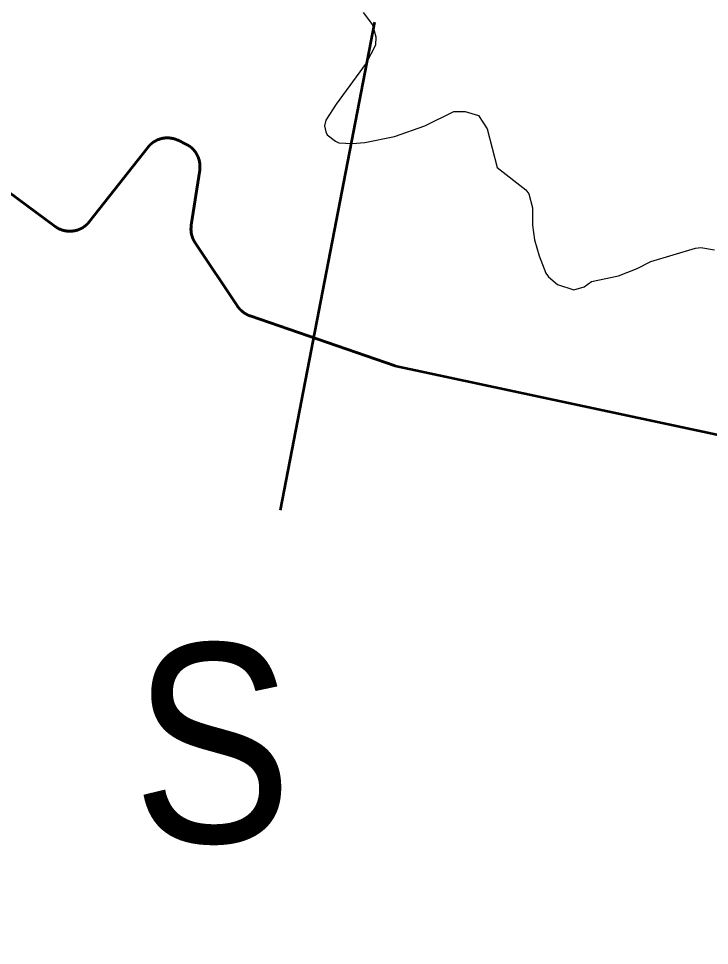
# Model space of a CAD drawing. Extents: x -1643653 to 4543381, y 1624270 to 13878484.
# Drawn here: x 733760 to 736540, y 8953946 to 8957676 of the extents above; entities that cross this region are included whole.
import ezdxf

# ---------------------------------------------------------------- set-up
doc = ezdxf.new("R2010")
doc.units = 0
doc.header["$LTSCALE"] = 200
doc.linetypes.add('MEDIUM_DASHED', pattern=[4.5, 3, -1.5])
for name, color, linetype, lineweight in [('1', 7, 'Continuous', 13), ('24', 7, 'Continuous', 25), ('27', 7, 'Continuous', 53), ('31', 7, 'Continuous', 53), ('60', 7, 'Continuous', 53)]:
    doc.layers.add(name, color=color, linetype=linetype, lineweight=lineweight)

msp = doc.modelspace()

# ---------------------------------------------------------------- linework, layer by layer
at = {"layer": '1', "lineweight": 25}
msp.add_spline([(814781, 9009175.5), (814787.2, 9009173.4), (814796.9, 9009173.4), (814799.4, 9009172.4), (814805.1, 9009174.5), (814805.6, 9009176.5), (814811.7, 9009179.5), (814811.7, 9009179.5), (814801.5, 9009181), (814790.7, 9009181.5), (814784.1, 9009183.1), (814777.4, 9009185.1), (814778.4, 9009175.5)], degree=3, dxfattribs=at)
at = {"layer": '24'}
msp.add_lwpolyline([(735146.6, 8957699.9), (735184.6, 8957651.3), (735196.8, 8957602.3), (735195.5, 8957569.3), (735158.9, 8957496.6), (735038.3, 8957331.8), (734996.3, 8957267.8), (734991.1, 8957244.5), (734995.8, 8957220.6), (735001.9, 8957208.7), (735035.1, 8957182), (735048.9, 8957175.4), (735102, 8957172.8), (735153.5, 8957176.6), (735272.3, 8957201.5), (735395, 8957245), (735511.8, 8957301.6), (735556.6, 8957302.6), (735610.7, 8957285.4), (735644.8, 8957232.6), (735686.2, 8957076.6), (735800.6, 8956987.3), (735813.5, 8956971.2), (735828, 8956914.6), (735827.4, 8956845.1), (735835.8, 8956785.5), (735854.7, 8956721.8), (735881.3, 8956651.3), (735892.6, 8956636), (735928.3, 8956605.5), (735994.1, 8956583.9), (736036.3, 8956595.8), (736065.4, 8956618.2), (736173.8, 8956640.7), (736249.4, 8956670.3), (736303.6, 8956698.2), (736484.3, 8956752.4), (736504.6, 8956754.1), (736560.1, 8956744.7)], dxfattribs=at)
at = {"layer": '27'}
for points in [[(733376.9, 8957230.8), (733906.6, 8956839.6), (733907.6, 8956838.9), (733910, 8956837.3), (733912.3, 8956835.7), (733914.7, 8956834.2), (733917.2, 8956832.8), (733919.7, 8956831.5), (733922.2, 8956830.2), (733924.8, 8956829), (733927.3, 8956827.8), (733930, 8956826.8), (733932.6, 8956825.8), (733935.3, 8956824.9), (733938, 8956824.1), (733940.7, 8956823.3), (733943.5, 8956822.7), (733946.2, 8956822.1), (733949, 8956821.5), (733951.8, 8956821.1), (733954.6, 8956820.7), (733957.4, 8956820.5), (733960.2, 8956820.2), (733963.1, 8956820.1), (733965.9, 8956820.1), (733968.7, 8956820.1), (733971.6, 8956820.2), (733974.4, 8956820.4), (733977.2, 8956820.7), (733980, 8956821.1), (733982.8, 8956821.5), (733985.6, 8956822), (733988.3, 8956822.6), (733991.1, 8956823.3), (733993.8, 8956824), (733996.5, 8956824.9), (733999.2, 8956825.8), (734001.9, 8956826.7), (734004.5, 8956827.8), (734007.1, 8956828.9), (734009.6, 8956830.1), (734012.2, 8956831.4), (734014.7, 8956832.7), (734017.1, 8956834.1), (734019.5, 8956835.6), (734021.9, 8956837.2), (734024.2, 8956838.8), (734026.5, 8956840.5), (734028.7, 8956842.2), (734030.9, 8956844), (734033, 8956845.9), (734035.1, 8956847.8), (734037.1, 8956849.8), (734039.1, 8956851.8), (734041, 8956853.9), (734042.8, 8956856.1), (734044.6, 8956858.3), (734280, 8957157.6), (734281.3, 8957159.1), (734283.1, 8957161.3), (734285, 8957163.4), (734286.9, 8957165.5), (734288.9, 8957167.5), (734291, 8957169.4), (734293.1, 8957171.3), (734295.2, 8957173.1), (734297.5, 8957174.9), (734299.7, 8957176.6), (734302, 8957178.2), (734304.4, 8957179.8), (734306.8, 8957181.3), (734309.2, 8957182.7), (734311.7, 8957184.1), (734314.2, 8957185.4), (734316.8, 8957186.6), (734319.3, 8957187.8)], [(733376.9, 8957230.8), (733906.6, 8956839.6), (733907.6, 8956838.9), (733910, 8956837.3), (733912.3, 8956835.7), (733914.7, 8956834.2), (733917.2, 8956832.8), (733919.7, 8956831.5), (733922.2, 8956830.2), (733924.8, 8956829), (733927.3, 8956827.8), (733930, 8956826.8), (733932.6, 8956825.8), (733935.3, 8956824.9), (733938, 8956824.1), (733940.7, 8956823.3), (733943.5, 8956822.7), (733946.2, 8956822.1), (733949, 8956821.5), (733951.8, 8956821.1), (733954.6, 8956820.7), (733957.4, 8956820.5), (733960.2, 8956820.2), (733963.1, 8956820.1), (733965.9, 8956820.1), (733968.7, 8956820.1), (733971.6, 8956820.2), (733974.4, 8956820.4), (733977.2, 8956820.7), (733980, 8956821.1), (733982.8, 8956821.5), (733985.6, 8956822), (733988.3, 8956822.6), (733991.1, 8956823.3), (733993.8, 8956824), (733996.5, 8956824.9), (733999.2, 8956825.8), (734001.9, 8956826.7), (734004.5, 8956827.8), (734007.1, 8956828.9), (734009.6, 8956830.1), (734012.2, 8956831.4), (734014.7, 8956832.7), (734017.1, 8956834.1), (734019.5, 8956835.6), (734021.9, 8956837.2), (734024.2, 8956838.8), (734026.5, 8956840.5), (734028.7, 8956842.2), (734030.9, 8956844), (734033, 8956845.9), (734035.1, 8956847.8), (734037.1, 8956849.8), (734039.1, 8956851.8), (734041, 8956853.9), (734042.8, 8956856.1), (734044.6, 8956858.3), (734280, 8957157.6), (734281.3, 8957159.1), (734283.1, 8957161.3), (734285, 8957163.4), (734286.9, 8957165.5), (734288.9, 8957167.5), (734291, 8957169.4), (734293.1, 8957171.3), (734295.2, 8957173.1), (734297.5, 8957174.9), (734299.7, 8957176.6), (734302, 8957178.2), (734304.4, 8957179.8), (734306.8, 8957181.3), (734309.2, 8957182.7), (734311.7, 8957184.1), (734314.2, 8957185.4), (734316.8, 8957186.6), (734319.3, 8957187.8)], [(734319.3, 8957187.8), (734322, 8957188.8), (734324.6, 8957189.8), (734327.3, 8957190.8), (734330, 8957191.6), (734332.7, 8957192.4), (734335.4, 8957193.1), (734338.2, 8957193.7), (734341, 8957194.2), (734343.8, 8957194.7), (734346.6, 8957195.1), (734349.4, 8957195.4), (734352.2, 8957195.6), (734355, 8957195.7), (734357.8, 8957195.8), (734360.7, 8957195.8), (734363.5, 8957195.7), (734366.3, 8957195.5), (734369.2, 8957195.2), (734372, 8957194.9), (734374.8, 8957194.5), (734377.5, 8957194), (734380.3, 8957193.4), (734383.1, 8957192.8), (734385.8, 8957192), (734388.5, 8957191.2), (734391.2, 8957190.3), (734393.8, 8957189.4), (734396.5, 8957188.4), (734399.1, 8957187.2), (734401.7, 8957186.1), (734432.8, 8957171.2), (734433.3, 8957171), (734435.8, 8957169.7), (734438.3, 8957168.4), (734440.7, 8957167), (734443.2, 8957165.5), (734445.5, 8957164), (734447.8, 8957162.4), (734450.1, 8957160.7), (734452.4, 8957159), (734454.5, 8957157.2), (734456.7, 8957155.3), (734458.8, 8957153.4), (734460.8, 8957151.4), (734462.7, 8957149.4), (734464.6, 8957147.3), (734466.5, 8957145.1), (734468.3, 8957142.9), (734470, 8957140.7), (734471.7, 8957138.4), (734473.2, 8957136.1), (734474.8, 8957133.7), (734476.2, 8957131.2), (734477.6, 8957128.8), (734478.9, 8957126.3), (734480.2, 8957123.8), (734481.3, 8957121.2), (734482.5, 8957118.6), (734483.5, 8957115.9), (734484.4, 8957113.3), (734485.3, 8957110.6), (734486.1, 8957107.9), (734486.8, 8957105.1), (734487.5, 8957102.4), (734488, 8957099.6), (734488.5, 8957096.8), (734488.9, 8957094), (734489.3, 8957091.2), (734489.5, 8957088.4), (734489.7, 8957085.6), (734489.8, 8957082.8), (734489.8, 8957079.9), (734489.7, 8957077.1), (734489.6, 8957074.3), (734489.3, 8957071.5), (734489, 8957068.6), (734488.7, 8957065.8), (734454.8, 8956844.1), (734454.7, 8956843.5), (734454.3, 8956840.7), (734454, 8956837.9), (734453.8, 8956835.1), (734453.7, 8956832.2), (734453.6, 8956829.4), (734453.6, 8956826.6), (734453.7, 8956823.7), (734453.9, 8956820.9), (734454.2, 8956818.1), (734454.6, 8956815.3), (734455, 8956812.5), (734455.5, 8956809.7), (734456.1, 8956807), (734456.7, 8956804.2), (734457.5, 8956801.5), (734458.3, 8956798.8), (734459.2, 8956796.1), (734460.1, 8956793.4), (734461.2, 8956790.8), (734462.3, 8956788.2), (734463.5, 8956785.6)], [(734319.3, 8957187.8), (734322, 8957188.8), (734324.6, 8957189.8), (734327.3, 8957190.8), (734330, 8957191.6), (734332.7, 8957192.4), (734335.4, 8957193.1), (734338.2, 8957193.7), (734341, 8957194.2), (734343.8, 8957194.7), (734346.6, 8957195.1), (734349.4, 8957195.4), (734352.2, 8957195.6), (734355, 8957195.7), (734357.8, 8957195.8), (734360.7, 8957195.8), (734363.5, 8957195.7), (734366.3, 8957195.5), (734369.2, 8957195.2), (734372, 8957194.9), (734374.8, 8957194.5), (734377.5, 8957194), (734380.3, 8957193.4), (734383.1, 8957192.8), (734385.8, 8957192), (734388.5, 8957191.2), (734391.2, 8957190.3), (734393.8, 8957189.4), (734396.5, 8957188.4), (734399.1, 8957187.2), (734401.7, 8957186.1), (734432.8, 8957171.2), (734433.3, 8957171), (734435.8, 8957169.7), (734438.3, 8957168.4), (734440.7, 8957167), (734443.2, 8957165.5), (734445.5, 8957164), (734447.8, 8957162.4), (734450.1, 8957160.7), (734452.4, 8957159), (734454.5, 8957157.2), (734456.7, 8957155.3), (734458.8, 8957153.4), (734460.8, 8957151.4), (734462.7, 8957149.4), (734464.6, 8957147.3), (734466.5, 8957145.1), (734468.3, 8957142.9), (734470, 8957140.7), (734471.7, 8957138.4), (734473.2, 8957136.1), (734474.8, 8957133.7), (734476.2, 8957131.2), (734477.6, 8957128.8), (734478.9, 8957126.3), (734480.2, 8957123.8), (734481.3, 8957121.2), (734482.5, 8957118.6), (734483.5, 8957115.9), (734484.4, 8957113.3), (734485.3, 8957110.6), (734486.1, 8957107.9), (734486.8, 8957105.1), (734487.5, 8957102.4), (734488, 8957099.6), (734488.5, 8957096.8), (734488.9, 8957094), (734489.3, 8957091.2), (734489.5, 8957088.4), (734489.7, 8957085.6), (734489.8, 8957082.8), (734489.8, 8957079.9), (734489.7, 8957077.1), (734489.6, 8957074.3), (734489.3, 8957071.5), (734489, 8957068.6), (734488.7, 8957065.8), (734454.8, 8956844.1), (734454.7, 8956843.5), (734454.3, 8956840.7), (734454, 8956837.9), (734453.8, 8956835.1), (734453.7, 8956832.2), (734453.6, 8956829.4), (734453.6, 8956826.6), (734453.7, 8956823.7), (734453.9, 8956820.9), (734454.2, 8956818.1), (734454.6, 8956815.3), (734455, 8956812.5), (734455.5, 8956809.7), (734456.1, 8956807), (734456.7, 8956804.2), (734457.5, 8956801.5), (734458.3, 8956798.8), (734459.2, 8956796.1), (734460.1, 8956793.4), (734461.2, 8956790.8), (734462.3, 8956788.2), (734463.5, 8956785.6)], [(734463.5, 8956785.6), (734464.8, 8956783.1), (734466.1, 8956780.6), (734467.5, 8956778.1), (734469, 8956775.7), (734470.5, 8956773.4), (734641.2, 8956518.2), (734642.7, 8956516), (734644.4, 8956513.7), (734646.1, 8956511.5), (734647.9, 8956509.3), (734649.8, 8956507.1), (734651.7, 8956505.1), (734653.7, 8956503), (734655.7, 8956501.1), (734657.8, 8956499.2), (734659.9, 8956497.3), (734662.1, 8956495.5), (734664.3, 8956493.8), (734666.6, 8956492.1), (734669, 8956490.5), (734671.3, 8956489), (734673.8, 8956487.5), (734676.2, 8956486.1), (734678.7, 8956484.8), (734681.3, 8956483.6), (734683.8, 8956482.4), (734686.4, 8956481.3), (734689.1, 8956480.2), (734691.7, 8956479.3), (735275.1, 8956278.2), (736890.1, 8955934)], [(734463.5, 8956785.6), (734464.8, 8956783.1), (734466.1, 8956780.6), (734467.5, 8956778.1), (734469, 8956775.7), (734470.5, 8956773.4), (734641.2, 8956518.2), (734642.7, 8956516), (734644.4, 8956513.7), (734646.1, 8956511.5), (734647.9, 8956509.3), (734649.8, 8956507.1), (734651.7, 8956505.1), (734653.7, 8956503), (734655.7, 8956501.1), (734657.8, 8956499.2), (734659.9, 8956497.3), (734662.1, 8956495.5), (734664.3, 8956493.8), (734666.6, 8956492.1), (734669, 8956490.5), (734671.3, 8956489), (734673.8, 8956487.5), (734676.2, 8956486.1), (734678.7, 8956484.8), (734681.3, 8956483.6), (734683.8, 8956482.4), (734686.4, 8956481.3), (734689.1, 8956480.2), (734691.7, 8956479.3), (735275.1, 8956278.2), (736890.1, 8955934)]]:
    msp.add_lwpolyline(points, dxfattribs=at)
at = {"layer": '31'}
msp.add_line((735191.6, 8957661.3), (734812.5, 8955697.5), dxfattribs=at)
at = {"layer": '60', "linetype": 'MEDIUM_DASHED', "lineweight": 40}
msp.add_line((735275.1, 8956278.2), (737750.5, 8955750.6), dxfattribs=at)
at = {"layer": '60'}
for points in [[(734319.3, 8957187.8), (734316.8, 8957186.6), (734314.2, 8957185.4), (734311.7, 8957184.1), (734309.2, 8957182.7), (734306.8, 8957181.3), (734304.4, 8957179.8), (734302, 8957178.2), (734299.7, 8957176.6), (734297.5, 8957174.9), (734295.2, 8957173.1), (734293.1, 8957171.3), (734291, 8957169.4), (734288.9, 8957167.5), (734286.9, 8957165.5), (734285, 8957163.4), (734283.1, 8957161.3), (734281.3, 8957159.1), (734280, 8957157.6), (734044.6, 8956858.3), (734042.8, 8956856.1), (734041, 8956853.9), (734039.1, 8956851.8), (734037.1, 8956849.8), (734035.1, 8956847.8), (734033, 8956845.9), (734030.9, 8956844), (734028.7, 8956842.2), (734026.5, 8956840.5), (734024.2, 8956838.8), (734021.9, 8956837.2), (734019.5, 8956835.6), (734017.1, 8956834.1), (734014.7, 8956832.7), (734012.2, 8956831.4), (734009.6, 8956830.1), (734007.1, 8956828.9), (734004.5, 8956827.8), (734001.9, 8956826.7), (733999.2, 8956825.8), (733996.5, 8956824.9), (733993.8, 8956824), (733991.1, 8956823.3), (733988.3, 8956822.6), (733985.6, 8956822), (733982.8, 8956821.5), (733980, 8956821.1), (733977.2, 8956820.7), (733974.4, 8956820.4), (733971.6, 8956820.2), (733968.7, 8956820.1), (733965.9, 8956820.1), (733963.1, 8956820.1), (733960.2, 8956820.2), (733957.4, 8956820.5), (733954.6, 8956820.7), (733951.8, 8956821.1), (733949, 8956821.5), (733946.2, 8956822.1), (733943.5, 8956822.7), (733940.7, 8956823.3), (733938, 8956824.1), (733935.3, 8956824.9), (733932.6, 8956825.8), (733930, 8956826.8), (733927.3, 8956827.8), (733924.8, 8956829), (733922.2, 8956830.2), (733919.7, 8956831.5), (733917.2, 8956832.8), (733914.7, 8956834.2), (733912.3, 8956835.7), (733910, 8956837.3), (733907.6, 8956838.9), (733906.6, 8956839.6), (733376.9, 8957230.8)], [(734463.5, 8956785.6), (734462.3, 8956788.2), (734461.2, 8956790.8), (734460.1, 8956793.4), (734459.2, 8956796.1), (734458.3, 8956798.8), (734457.5, 8956801.5), (734456.7, 8956804.2), (734456.1, 8956807), (734455.5, 8956809.7), (734455, 8956812.5), (734454.6, 8956815.3), (734454.2, 8956818.1), (734453.9, 8956820.9), (734453.7, 8956823.7), (734453.6, 8956826.6), (734453.6, 8956829.4), (734453.7, 8956832.2), (734453.8, 8956835.1), (734454, 8956837.9), (734454.3, 8956840.7), (734454.7, 8956843.5), (734454.8, 8956844.1), (734488.7, 8957065.8), (734489, 8957068.6), (734489.3, 8957071.5), (734489.6, 8957074.3), (734489.7, 8957077.1), (734489.8, 8957079.9), (734489.8, 8957082.8), (734489.7, 8957085.6), (734489.5, 8957088.4), (734489.3, 8957091.2), (734488.9, 8957094), (734488.5, 8957096.8), (734488, 8957099.6), (734487.5, 8957102.4), (734486.8, 8957105.1), (734486.1, 8957107.9), (734485.3, 8957110.6), (734484.4, 8957113.3), (734483.5, 8957115.9), (734482.5, 8957118.6), (734481.3, 8957121.2), (734480.2, 8957123.8), (734478.9, 8957126.3), (734477.6, 8957128.8), (734476.2, 8957131.2), (734474.8, 8957133.7), (734473.2, 8957136.1), (734471.7, 8957138.4), (734470, 8957140.7), (734468.3, 8957142.9), (734466.5, 8957145.1), (734464.6, 8957147.3), (734462.7, 8957149.4), (734460.8, 8957151.4), (734458.8, 8957153.4), (734456.7, 8957155.3), (734454.5, 8957157.2), (734452.4, 8957159), (734450.1, 8957160.7), (734447.8, 8957162.4), (734445.5, 8957164), (734443.2, 8957165.5), (734440.7, 8957167), (734438.3, 8957168.4), (734435.8, 8957169.7), (734433.3, 8957171), (734432.8, 8957171.2), (734401.7, 8957186.1), (734399.1, 8957187.2), (734396.5, 8957188.4), (734393.8, 8957189.4), (734391.2, 8957190.3), (734388.5, 8957191.2), (734385.8, 8957192), (734383.1, 8957192.8), (734380.3, 8957193.4), (734377.5, 8957194), (734374.8, 8957194.5), (734372, 8957194.9), (734369.2, 8957195.2), (734366.3, 8957195.5), (734363.5, 8957195.7), (734360.7, 8957195.8), (734357.8, 8957195.8), (734355, 8957195.7), (734352.2, 8957195.6), (734349.4, 8957195.4), (734346.6, 8957195.1), (734343.8, 8957194.7), (734341, 8957194.2), (734338.2, 8957193.7), (734335.4, 8957193.1), (734332.7, 8957192.4), (734330, 8957191.6), (734327.3, 8957190.8), (734324.6, 8957189.8), (734322, 8957188.8), (734319.3, 8957187.8)], [(735275.1, 8956278.2), (734691.7, 8956479.3), (734689.1, 8956480.2), (734686.4, 8956481.3), (734683.8, 8956482.4), (734681.3, 8956483.6), (734678.7, 8956484.8), (734676.2, 8956486.1), (734673.8, 8956487.5), (734671.3, 8956489), (734669, 8956490.5), (734666.6, 8956492.1), (734664.3, 8956493.8), (734662.1, 8956495.5), (734659.9, 8956497.3), (734657.8, 8956499.2), (734655.7, 8956501.1), (734653.7, 8956503), (734651.7, 8956505.1), (734649.8, 8956507.1), (734647.9, 8956509.3), (734646.1, 8956511.5), (734644.4, 8956513.7), (734642.7, 8956516), (734641.2, 8956518.2), (734470.5, 8956773.4), (734469, 8956775.7), (734467.5, 8956778.1), (734466.1, 8956780.6), (734464.8, 8956783.1), (734463.5, 8956785.6)]]:
    msp.add_lwpolyline(points, dxfattribs=at)

# ---------------------------------------------------------------- texts
at = {"layer": '31', "width": 0.9}
msp.add_text('S', height=800, dxfattribs=at).set_placement((734218.8, 8954360.3))

doc.saveas('drawing.dxf')
